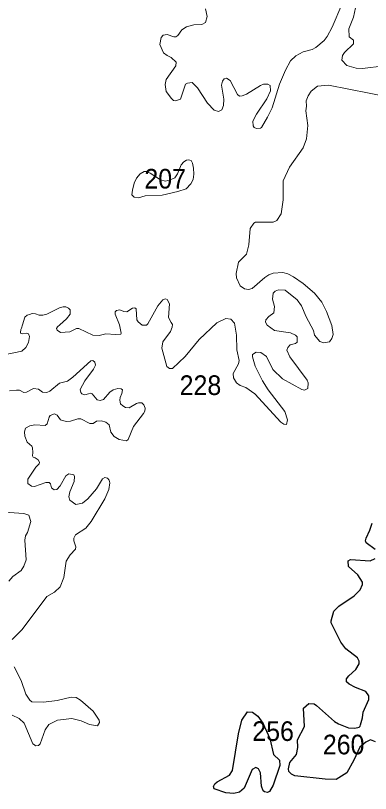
# Model space of a CAD drawing. Extents: x 499.9 to 555.3, y 9281.5 to 9336.8.
# Drawn here: x 524.08 to 526.97, y 9286.75 to 9293.1 of the extents above; entities that cross this region are included whole.
import ezdxf

# ---------------------------------------------------------------- set-up
doc = ezdxf.new("R2010")
doc.units = 0
doc.header["$LTSCALE"] = 0.064
doc.layers.add('1', color=7, linetype='Continuous', lineweight=25)
doc.layers.add('2', color=7, linetype='Continuous', lineweight=13)
doc.layers.add('21', color=7, linetype='Continuous')

msp = doc.modelspace()

# ---------------------------------------------------------------- linework, layer by layer
at = {"layer": '1'}
for points in [[(527.0131, 9288.7409), (526.9389, 9288.797), (526.9359, 9288.8118), (526.9402, 9288.8346), (526.9712, 9288.8983), (526.9891, 9288.9558)], [(526.9612, 9287.5471), (526.9367, 9287.5851), (526.8535, 9287.6158), (526.8004, 9287.6432), (526.7797, 9287.6622), (526.7806, 9287.6872), (526.7987, 9287.7125), (526.8568, 9287.7645), (526.8835, 9287.8084), (526.8838, 9287.8312), (526.8683, 9287.8581), (526.7748, 9287.9328), (526.734, 9287.9855), (526.6556, 9288.1447), (526.6537, 9288.1612), (526.6761, 9288.2376), (526.7169, 9288.2799), (526.8426, 9288.3645), (526.8913, 9288.4133), (526.9108, 9288.4551), (526.9104, 9288.475), (526.8727, 9288.5346), (526.7952, 9288.6034), (526.7923, 9288.6506), (526.8117, 9288.6616), (526.9731, 9288.6496), (527.0121, 9288.6682)], [(526.8905, 9287.3018), (526.895, 9287.312), (526.9093, 9287.3698), (526.9162, 9287.4152), (526.961, 9287.5183), (526.9612, 9287.5471)], [(527.016, 9287.172), (526.9741, 9287.189), (526.936, 9287.1699), (526.8872, 9287.1296), (526.8404, 9287.0232), (526.7821, 9286.9218), (526.6945, 9286.8671), (526.6047, 9286.8696), (526.358, 9286.897), (526.3308, 9286.9095), (526.3111, 9286.9301), (526.308, 9286.9535), (526.3177, 9287.0034), (526.3714, 9287.0707), (526.3825, 9287.1278), (526.38, 9287.1891), (526.4382, 9287.2972), (526.4291, 9287.447), (526.4728, 9287.4852), (526.5155, 9287.4827), (526.5357, 9287.4708), (526.6813, 9287.34), (526.716, 9287.32), (526.7958, 9287.2888), (526.8476, 9287.2858), (526.8817, 9287.2938), (526.8905, 9287.3018)]]:
    msp.add_lwpolyline(points, dxfattribs=at)
msp.add_lwpolyline([(525.8522, 9286.9385), (525.9006, 9287.2377), (525.9285, 9287.3487), (525.9733, 9287.4182), (526.0149, 9287.4155), (526.0573, 9287.3813), (526.0997, 9287.3259), (526.1544, 9287.1997), (526.1864, 9287.0687), (526.2345, 9287.025), (526.2356, 9286.9795), (526.1827, 9286.8209), (526.152, 9286.7669), (526.1364, 9286.7593), (526.1116, 9286.7649), (526.1008, 9286.7738), (526.0868, 9286.8128), (526.0785, 9286.9208), (526.064, 9286.9526), (526.0404, 9286.9649), (526.0127, 9286.9465), (525.9452, 9286.7943), (525.9073, 9286.7624), (525.8622, 9286.7524), (525.7966, 9286.7566), (525.7011, 9286.7903), (525.6971, 9286.8085), (525.7081, 9286.8317), (525.7265, 9286.8481), (525.8255, 9286.9012)], close=True, dxfattribs=at)
at = {"layer": '2'}
for points in [[(526.7409, 9293.1851), (526.6631, 9293.0014), (526.6233, 9292.925), (526.598, 9292.8915), (526.5308, 9292.8359), (526.5003, 9292.8203), (526.4257, 9292.8), (526.3682, 9292.7691), (526.3243, 9292.7258), (526.282, 9292.6498), (526.2331, 9292.5359), (526.1733, 9292.3433), (526.1366, 9292.2669), (526.0879, 9292.183), (526.0783, 9292.1767), (526.0476, 9292.1763), (526.029, 9292.1833), (526.0199, 9292.196), (526.0169, 9292.2358), (526.0459, 9292.2925), (526.1306, 9292.4159), (526.1605, 9292.4815), (526.1568, 9292.5264), (526.1397, 9292.5371), (526.104, 9292.5358), (526.0793, 9292.5267), (525.964, 9292.4548), (525.929, 9292.4406), (525.9082, 9292.439), (525.8909, 9292.4534), (525.8327, 9292.5667), (525.8033, 9292.5864), (525.7844, 9292.5803), (525.77, 9292.5613), (525.7621, 9292.5289), (525.7794, 9292.415), (525.7792, 9292.3641), (525.7632, 9292.3276), (525.7368, 9292.3148), (525.7017, 9292.3235), (525.6469, 9292.3822), (525.5661, 9292.5073), (525.5237, 9292.5496), (525.4843, 9292.5455), (525.4693, 9292.5357), (525.4264, 9292.4141), (525.388, 9292.4008), (525.3719, 9292.4047), (525.354, 9292.4188), (525.3117, 9292.4771), (525.3037, 9292.5342), (525.3117, 9292.5741), (525.3909, 9292.6864), (525.3911, 9292.7172), (525.3528, 9292.7554), (525.3182, 9292.7708), (525.2889, 9292.7929), (525.2593, 9292.8599), (525.2697, 9292.9165), (525.2855, 9292.9355), (525.3039, 9292.9394), (525.3188, 9292.9417), (525.3737, 9292.9219), (525.39, 9292.9227), (525.4067, 9292.9345), (525.439, 9292.9798), (525.4771, 9293.0037), (525.5366, 9293.0208), (525.6015, 9293.0237), (525.6311, 9293.0394), (525.6456, 9293.0882), (525.6303, 9293.1509)], [(526.8364, 9293.0842), (526.8538, 9293.1606)], [(526.7644, 9292.7961), (526.8362, 9292.8652), (526.8358, 9292.8955), (526.8013, 9292.9236), (526.7982, 9292.9871), (526.8364, 9293.0842)], [(527.086, 9292.6853), (526.9088, 9292.6642), (526.8578, 9292.6666), (526.7834, 9292.6896), (526.7415, 9292.7314), (526.7473, 9292.77), (526.7644, 9292.7961)], [(526.4372, 9290.0415), (526.4541, 9290.0485), (526.4638, 9290.0541), (526.4685, 9290.101), (526.4593, 9290.1225), (526.3174, 9290.3142), (526.2925, 9290.3669), (526.3016, 9290.3904), (526.3213, 9290.4112), (526.364, 9290.4224), (526.3774, 9290.4337), (526.3772, 9290.4752), (526.3634, 9290.489), (526.3237, 9290.5082), (526.1942, 9290.5278), (526.1329, 9290.5704), (526.119, 9290.5945), (526.1222, 9290.6158), (526.1465, 9290.6429), (526.1871, 9290.6724), (526.1932, 9290.724), (526.1775, 9290.7828), (526.1836, 9290.8323), (526.1988, 9290.8475), (526.2257, 9290.86), (526.2794, 9290.857), (526.378, 9290.7786), (526.4137, 9290.7278), (526.4525, 9290.639), (526.511, 9290.5282), (526.5201, 9290.4887), (526.5627, 9290.4384), (526.596, 9290.4274), (526.6402, 9290.4354), (526.6594, 9290.4613), (526.6706, 9290.4955), (526.6593, 9290.5696), (526.6162, 9290.684), (526.5783, 9290.7597), (526.5179, 9290.8329), (526.4266, 9290.9114), (526.3483, 9290.9662), (526.3008, 9290.9907), (526.2625, 9291.0016), (526.1838, 9290.9958), (526.1481, 9290.9822), (526.1143, 9290.9601), (526.0123, 9290.8717), (525.9824, 9290.8633), (525.9477, 9290.8676), (525.9136, 9290.8918), (525.884, 9290.956), (525.8798, 9290.9921), (525.901, 9291.0862), (525.9645, 9291.1514), (525.983, 9291.227), (525.996, 9291.3597), (526.0245, 9291.4023), (526.0374, 9291.4121), (526.1812, 9291.4111), (526.2127, 9291.4258), (526.2466, 9291.479), (526.2632, 9291.5937), (526.2639, 9291.7482), (526.3165, 9291.8596), (526.428, 9292.0188), (526.4535, 9292.0904), (526.4638, 9292.1999), (526.4482, 9292.3203), (526.4541, 9292.3561), (526.4512, 9292.4014), (526.4688, 9292.4425), (526.4931, 9292.4805), (526.5434, 9292.5197), (526.6326, 9292.5279), (527.1289, 9292.4298)], [(524.1894, 9290.5018), (524.1744, 9290.5066), (524.1443, 9290.5008), (524.1278, 9290.5039), (524.1247, 9290.512), (524.1278, 9290.5365), (524.1321, 9290.5458), (524.1395, 9290.5728), (524.1598, 9290.6356), (524.1792, 9290.6527), (524.1982, 9290.6595), (524.2189, 9290.6654), (524.2471, 9290.6626), (524.2756, 9290.6532), (524.3052, 9290.6522), (524.3395, 9290.6621), (524.4433, 9290.7137), (524.4712, 9290.7205), (524.4949, 9290.7197), (524.515, 9290.7094), (524.5299, 9290.6951), (524.5282, 9290.6599), (524.4996, 9290.6219), (524.4439, 9290.5749), (524.4251, 9290.5587), (524.4177, 9290.5438), (524.4242, 9290.5303), (524.4508, 9290.5124), (524.5258, 9290.5164), (524.5803, 9290.5445), (524.6001, 9290.5449), (524.7139, 9290.4907), (524.7664, 9290.4877), (524.8206, 9290.5002), (524.8994, 9290.4959), (524.9412, 9290.4989), (524.9452, 9290.5066), (524.9313, 9290.5727), (524.895, 9290.6607), (524.896, 9290.6809), (524.9052, 9290.6918), (524.9344, 9290.6961), (524.9669, 9290.682), (524.9915, 9290.6814), (525.0372, 9290.7089), (525.0567, 9290.7131), (525.0674, 9290.7053), (525.0728, 9290.6159), (525.0826, 9290.5995), (525.1158, 9290.5723), (525.1502, 9290.5717), (525.1623, 9290.5827), (525.2427, 9290.7293), (525.2826, 9290.7781), (525.3046, 9290.785), (525.3194, 9290.7794), (525.3368, 9290.7462), (525.3309, 9290.6325), (525.3512, 9290.5942), (525.3616, 9290.5767), (525.3605, 9290.5561), (525.346, 9290.5204), (525.2846, 9290.435), (525.275, 9290.3847), (525.3163, 9290.2336), (525.3381, 9290.2191), (525.3629, 9290.2172), (525.4669, 9290.317), (525.5795, 9290.4531), (525.7231, 9290.5891), (525.7974, 9290.6256), (525.8386, 9290.6216), (525.868, 9290.5883), (525.8827, 9290.49), (525.8861, 9290.3707), (525.9066, 9290.2828), (525.8995, 9290.2552), (525.8577, 9290.1769), (525.8596, 9290.1416), (525.883, 9290.0999), (525.9148, 9290.0802), (525.9602, 9290.0629), (526.0324, 9290.0101), (526.2452, 9289.7799), (526.2697, 9289.7637), (526.2915, 9289.7625), (526.2994, 9289.7985), (526.2775, 9289.8683), (526.1428, 9290.0429), (526.0963, 9290.117), (526.035, 9290.2362), (526.0131, 9290.3132), (526.0133, 9290.3313), (526.0443, 9290.3521), (526.0833, 9290.3496)], [(523.9909, 9290.3282), (524.135, 9290.3585), (524.1688, 9290.3904), (524.1893, 9290.4288), (524.1965, 9290.4786), (524.1894, 9290.5018)], [(526.0833, 9290.3496), (526.1289, 9290.3145), (526.1806, 9290.2092), (526.2578, 9290.1332), (526.4161, 9290.047), (526.4372, 9290.0415)], [(524.2444, 9289.4885), (524.227, 9289.4943), (524.2229, 9289.5065), (524.2246, 9289.5328), (524.2228, 9289.5703), (524.2165, 9289.5841), (524.1795, 9289.6167), (524.1594, 9289.6648), (524.1564, 9289.7005), (524.1663, 9289.7321), (524.2014, 9289.7515), (524.242, 9289.7585), (524.3268, 9289.7543), (524.3412, 9289.7678), (524.3585, 9289.821), (524.3653, 9289.8347), (524.4026, 9289.8474), (524.4233, 9289.8379), (524.4513, 9289.8), (524.496, 9289.7845), (524.5323, 9289.7876), (524.5906, 9289.8078), (524.6161, 9289.8065), (524.6901, 9289.7682), (524.7151, 9289.7703), (524.7433, 9289.7876), (524.7853, 9289.7917), (524.8199, 9289.7808), (524.8461, 9289.7572), (524.861, 9289.6974), (524.8882, 9289.6639), (524.928, 9289.6378), (524.9877, 9289.6283), (525.001, 9289.6395), (525.0446, 9289.7449), (525.1255, 9289.8501), (525.1373, 9289.8709), (525.1391, 9289.895), (525.1283, 9289.9205), (525.1132, 9289.9366), (525.0869, 9289.9384), (525.069, 9289.9317), (525.0083, 9289.8973), (524.9806, 9289.899), (524.957, 9289.9124), (524.9394, 9289.9307), (524.9334, 9289.9595), (524.9375, 9289.9822), (524.9486, 9290.0141), (524.9546, 9290.0431), (524.9446, 9290.0531), (524.9169, 9290.0561), (524.8806, 9290.0448), (524.8527, 9290.0254), (524.8007, 9289.9655), (524.7742, 9289.9578), (524.7477, 9289.963), (524.709, 9290.0115), (524.693, 9290.0155), (524.6788, 9290.0116), (524.6476, 9290.0022), (524.6239, 9290.0115), (524.6157, 9290.0233), (524.6098, 9290.0475), (524.6474, 9290.1167), (524.7201, 9290.2137), (524.7351, 9290.2441), (524.7292, 9290.2704), (524.7148, 9290.2823), (524.6967, 9290.2818), (524.5497, 9290.146), (524.5072, 9290.1144), (524.4426, 9290.0975), (524.3644, 9290.0326), (524.3382, 9290.0216), (524.304, 9290.0257), (524.2721, 9290.0482), (524.231, 9290.0544), (524.1732, 9290.0237), (524.1505, 9290.0225), (524.1151, 9290.0414), (524.0924, 9290.0418), (524.0351, 9290.0357)], [(524.1849, 9289.3147), (524.2485, 9289.4124), (524.2758, 9289.4409), (524.2797, 9289.4546), (524.2672, 9289.4735), (524.2444, 9289.4885)], [(524.0577, 9288.0078), (524.1374, 9288.0882), (524.3379, 9288.3579), (524.4019, 9288.3949), (524.4471, 9288.4377), (524.4776, 9288.5133), (524.497, 9288.6457), (524.5296, 9288.698), (524.5716, 9288.7447), (524.5744, 9288.7648), (524.5587, 9288.8124), (524.5584, 9288.8344), (524.5737, 9288.8615), (524.6563, 9288.9158), (524.7007, 9288.9699), (524.8113, 9289.1548), (524.8434, 9289.2319), (524.8525, 9289.2853), (524.8463, 9289.3071), (524.8326, 9289.3246), (524.8118, 9289.3286), (524.7934, 9289.3174), (524.7428, 9289.236), (524.6723, 9289.156), (524.6293, 9289.1195), (524.5748, 9289.1087), (524.527, 9289.143), (524.5191, 9289.1714), (524.5253, 9289.2128), (524.5616, 9289.2956), (524.5633, 9289.3368), (524.5577, 9289.3506), (524.5187, 9289.3592), (524.4945, 9289.3425), (524.4464, 9289.2599), (524.4195, 9289.2303), (524.398, 9289.2276), (524.3764, 9289.2442), (524.3699, 9289.2769), (524.3573, 9289.2873), (524.3312, 9289.2873), (524.2396, 9289.256), (524.2147, 9289.2578), (524.1853, 9289.2793), (524.1849, 9289.3147)], [(524.1597, 9288.8179), (524.1656, 9288.8528), (524.1819, 9288.8796), (524.2083, 9288.9708), (524.1914, 9289.0205), (524.1526, 9289.0347), (524.0319, 9289.0424), (523.9652, 9289.0327), (523.9219, 9288.9966), (523.8812, 9288.9944), (523.8577, 9289.0235), (523.8546, 9289.066)], [(524.0307, 9288.4837), (524.0622, 9288.5203), (524.1299, 9288.5709), (524.1527, 9288.6048), (524.1703, 9288.6575), (524.1597, 9288.8179)], [(524.0556, 9287.3898), (524.113, 9287.3625), (524.1548, 9287.325), (524.2258, 9287.1572), (524.2382, 9287.1483), (524.2471, 9287.1416), (524.2705, 9287.1446), (524.2835, 9287.1573), (524.3249, 9287.2712), (524.3562, 9287.3151), (524.4267, 9287.3489), (524.542, 9287.3647), (524.6176, 9287.3458), (524.6859, 9287.3138), (524.7507, 9287.3039), (524.7668, 9287.3302), (524.7656, 9287.35), (524.7162, 9287.4238), (524.6142, 9287.5118), (524.5769, 9287.5347), (524.5373, 9287.5366), (524.4227, 9287.5097), (524.3119, 9287.4958), (524.2165, 9287.4997), (524.1996, 9287.5141), (524.1688, 9287.5609), (524.1301, 9287.6728), (524.072, 9287.786)]]:
    msp.add_lwpolyline(points, dxfattribs=at)
msp.add_lwpolyline([(525.1402, 9291.6265), (525.2774, 9291.6316), (525.405, 9291.6603), (525.4743, 9291.6843), (525.5111, 9291.724), (525.5301, 9291.7606), (525.537, 9291.803), (525.5342, 9291.8516), (525.5267, 9291.8927), (525.5148, 9291.9139), (525.4933, 9291.9184), (525.4763, 9291.9166), (525.4536, 9291.9023), (525.4322, 9291.8779), (525.4021, 9291.805), (525.3809, 9291.7736), (525.3448, 9291.7557), (525.3051, 9291.7468), (525.2646, 9291.7575), (525.1816, 9291.8096), (525.1568, 9291.8245), (525.132, 9291.8239), (525.099, 9291.8042), (525.0699, 9291.7698), (525.0493, 9291.7307), (525.0357, 9291.6711), (525.0321, 9291.6353), (525.0513, 9291.6164), (525.0861, 9291.6097)], close=True, dxfattribs=at)

# ---------------------------------------------------------------- texts
at = {"layer": '21', "width": 0.95}
for s, p in [('207', (525.1334, 9291.6856)), ('228', (525.4207, 9290.0019)), ('256', (526.0125, 9287.1805)), ('260', (526.5872, 9287.0713))]:
    msp.add_text(s, height=0.16, dxfattribs=at).set_placement(p)

doc.saveas('drawing.dxf')
